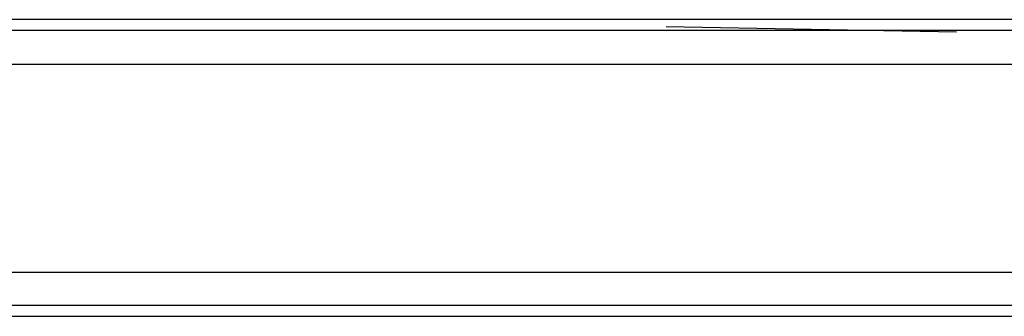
# Model space of a CAD drawing. Header units: millimetres. Extents: x 1805 to 4914, y -1594 to 860.
# Tile 277 of 656: x 2234 to 2279, y -220 to -206. Entities that reach past the tile are written whole.
import ezdxf
from ezdxf.lldxf.tags import DXFTag

# ---------------------------------------------------------------- set-up
doc = ezdxf.new("R2010")
doc.units = ezdxf.units.MM
doc.layers.get('0').update_dxf_attribs({"linetype": 'CONTINUOUS'})
tags = doc.linetypes.add('DASHED', pattern=[25.72, 12.86, -12.86]).pattern_tags.tags
tags[6:7] = [DXFTag(74, 4), DXFTag(75, 0), DXFTag(340, '0'), DXFTag(46, 0.0), DXFTag(50, 0.0), DXFTag(44, 0.0), DXFTag(45, 0.0)]
tags[4:5] = [DXFTag(74, 4), DXFTag(75, 0), DXFTag(340, '0'), DXFTag(46, 0.0), DXFTag(50, 0.0), DXFTag(44, 0.0), DXFTag(45, 0.0)]

msp = doc.modelspace()

# ---------------------------------------------------------------- linework, layer by layer
at = {"linetype": 'Continuous'}
for p, q in [((2560.777, -206.446), (2120.777, -206.446)), ((2560.777, -217.996), (2120.777, -217.996)), ((2560.777, -219.996), (2120.777, -219.996))]:
    msp.add_line(p, q, dxfattribs=at)
at = {"linetype": 'DASHED'}
for p, q in [((2263.527, -206.765), (2276.777, -206.996)), ((2560.777, -208.496), (2120.777, -208.496)), ((2560.777, -219.496), (2120.777, -219.496))]:
    msp.add_line(p, q, dxfattribs=at)
at = {"linetype": 'Continuous'}
msp.add_open_spline([(2560.777, -206.946), (2120.777, -206.946)], degree=1, dxfattribs=at)

doc.saveas('drawing.dxf')
